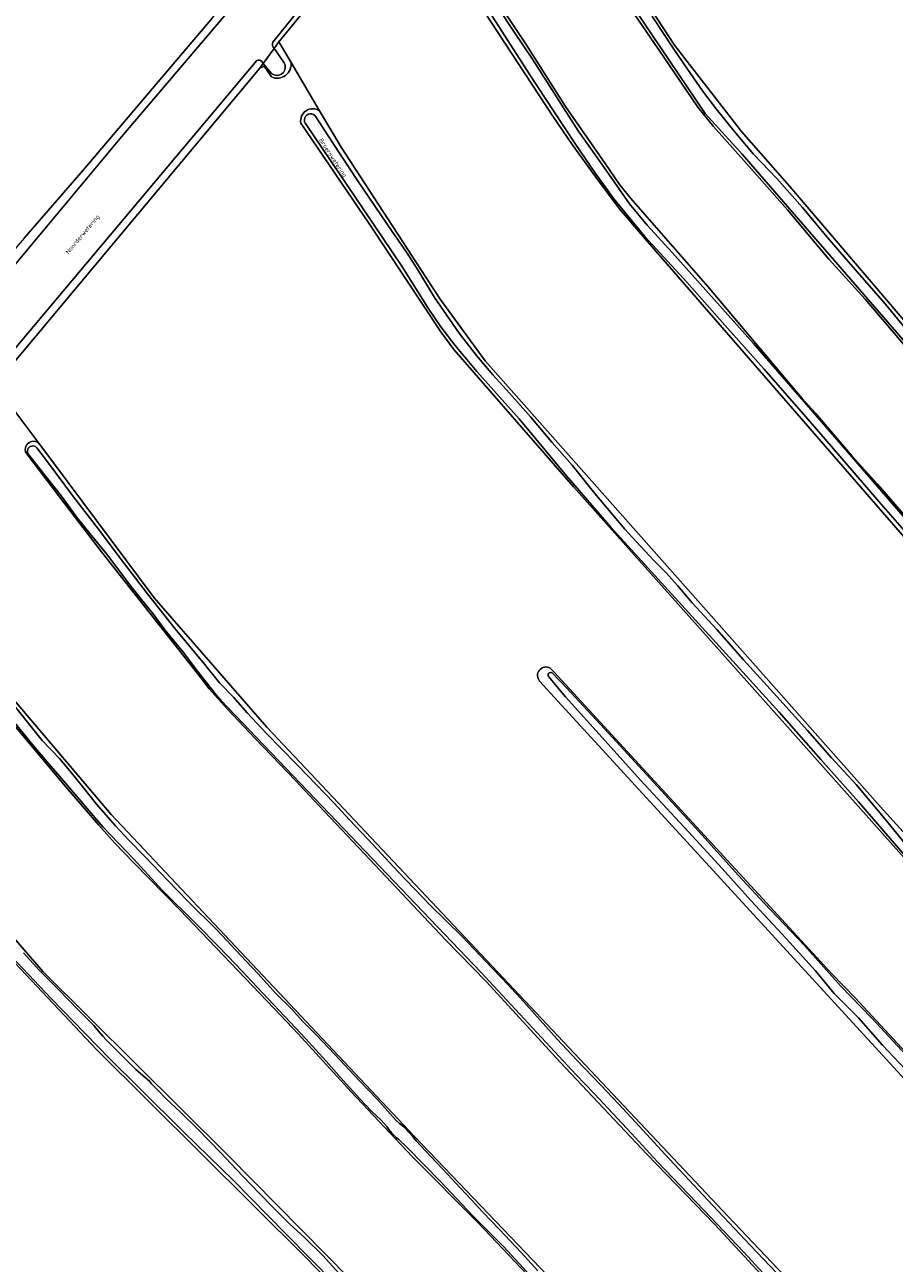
# Model space of a CAD drawing. Header units: metres. Extents: x 149984 to 156489, y 469398 to 478068.
# Tile 414 of 656: x 152700 to 152881, y 474896 to 475154. Entities that reach past the tile are written whole.
import ezdxf
from ezdxf.enums import TextEntityAlignment as Align

# ---------------------------------------------------------------- set-up
doc = ezdxf.new("R2010")
doc.units = ezdxf.units.M
doc.header["$LTSCALE"] = 0.75
for name, color, linetype, lineweight in [('B-WE-GR-GRAS-GV', 252, 'Continuous', 13), ('B-WE-OG-TERREIN_OEVER-GV', 252, 'Continuous', 18), ('B-WE-OG-TOPOGRAFIE-T18', 7, 'Continuous', 18), ('B-WE-OG-WATER-GV', 252, 'Continuous', 18), ('B-WE-OG-WATER_KANAAL-GV', 252, 'Continuous', 18), ('B-WE-OG-WATER_SLOOT-GV', 252, 'Continuous', 18)]:
    doc.layers.add(name, color=color, linetype=linetype, lineweight=lineweight)
doc.styles.add('NLCS-ISO-M500-T18', font='NLCS-ISO.ttf', dxfattribs={"height": 0.9})

msp = doc.modelspace()

# ---------------------------------------------------------------- linework, layer by layer
at = {"layer": 'B-WE-GR-GRAS-GV', "flags": 128}
for points in [[(152700.058, 475109.714), (152712.345, 475123.861), (152739.246, 475155.599), (152743.57, 475161.047), (152738.61, 475167.837), (152737.282, 475166.367), (152686.161, 475242.813), (152622.549, 475323.926), (152576.399, 475383.039), (152575.417, 475385.005), (152574.814, 475388.418), (152574.317, 475392.147)], [(152807.113, 475193.36), (152835.535, 475149.901), (152849.492, 475131.941), (152859.533, 475120.51), (152996.556, 474960.005), (153077.139, 474864.717), (153093.965, 474878.912), (153107.12, 474889.919)], [(152789.768, 475172.346), (152804.613, 475150.102), (152812.795, 475137.166), (152821.062, 475125.281), (152824.074, 475120.888), (152826.459, 475118.005), (152842.442, 475099.68), (152862.157, 475076.372), (152864.883, 475073.286), (152872.557, 475064.351), (152877.856, 475058.491), (152883.227, 475052.276)], [(152884.92, 475085.739), (152875.239, 475097), (152867.691, 475105.35), (152859.061, 475115.618), (152850.504, 475125.251), (152843.638, 475133), (152840.368, 475136.989), (152832.105, 475149.16), (152821.637, 475164.525)], [(152751.569, 475143.302), (152750.027, 475145.523), (152749.119, 475145.139), (152693.959, 475079.261), (152696.018, 475076.5), (152703.077, 475067.037), (152727.09, 475034.843), (152750.573, 475007.902), (152846.69, 474905.96), (152973.753, 474772.161), (153001.22, 474743.172), (153046.023, 474695.886), (153073.339, 474727.645), (152807.424, 475017.462)], [(152761.577, 475136.287), (152755.638, 475146.347), (152755.634, 475146.354)], [(153092.094, 474748.805), (153081.51, 474760.66), (153065.922, 474777.853), (153047.743, 474797.811), (153031.347, 474816.047), (153014.398, 474835.079), (152964.651, 474891.214), (152941.714, 474915.972), (152922.975, 474936.233), (152847.782, 475020.644), (152814.466, 475057.94), (152789.573, 475086.552), (152786.823, 475090.191), (152771.994, 475112.661), (152757.665, 475133.684)], [(152693.122, 475074.12), (152690.861, 475076.144), (152668.658, 475049.314), (152671.444, 475045.845), (152677.538, 475038.259), (152678.018, 475037.667), (152691.677, 475020.803), (152718.136, 474989.714), (152781.38, 474922.637), (152819.8, 474882.405), (152886.392, 474814.938)], [(152703.077, 475067.037), (152696.018, 475076.5)], [(152761.486, 474991.513), (152756.546, 474996.792), (152751.625, 475001.942), (152748.061, 475005.607), (152742.383, 475011.61), (152738.535, 475015.907), (152737.186, 475017.76), (152716.139, 475044.421), (152709.63, 475052.947), (152700.783, 475064.536), (152700.294, 475065.263)], [(152666.981, 475044.629), (152666.16, 475045.524), (152666.145, 475045.541), (152646.61, 475023.094), (152663.268, 475004.178), (152667.85, 474998.855), (152678.651, 474987.002), (152687.68, 474975.818), (152698.705, 474963.009), (152704.009, 474956.922), (152742.537, 474918.67), (152839.071, 474820.869), (152869.66, 474789.597), (152885.057, 474774.292), (152895.984, 474762.686), (152957.541, 474699.755), (152980.977, 474675.693), (153011.306, 474646.743), (153047.525, 474611.902)], [(152808.858, 474889.666), (152808.655, 474889.873), (152794.606, 474904.638), (152780.897, 474918.465), (152768.127, 474931.933), (152757.144, 474944.012), (152752.134, 474949.277), (152732.451, 474969.862), (152722.872, 474979.653), (152718.945, 474983.757), (152715.567, 474987.506), (152708.261, 474995.954), (152698.71, 475007.365), (152687.366, 475020.645), (152675.801, 475034.784)], [(152886.692, 474767.333), (152873.243, 474781.135), (152863.413, 474791.08), (152847.903, 474806.813), (152825.391, 474829.295), (152807.799, 474846.876), (152783.811, 474871.525), (152758.783, 474897.353), (152715.093, 474940.766), (152693.595, 474963.488), (152690.023, 474967.457), (152685.611, 474972.924), (152680.802, 474978.231), (152675.021, 474985.043), (152663.514, 474998.218), (152652.66, 475010.224), (152644.281, 475019.545)], [(152809.644, 475020.201), (152810.443, 475019.334), (152868.292, 474956.515), (152873.262, 474951.448), (152882.828, 474941.082), (152893.367, 474929.728), (152900.805, 474921.721), (152906.96, 474914.804), (152917.267, 474903.764), (152923.525, 474896.872), (152929.332, 474890.211), (153074.813, 474732.063), (153075.97, 474730.35), (153076.185, 474730.571), (153093.21, 474747.166), (153093.895, 474747.834), (153093.995, 474747.912), (153096.035, 474749.508), (153096.498, 474749.87), (153094.978, 474751.557)], [(152891.964, 474853.311), (152880.437, 474865.244), (152874.637, 474871.181), (152843.915, 474904.308), (152829.739, 474918.963), (152811.742, 474938.092), (152796.259, 474954.921), (152787.833, 474963.58), (152771.969, 474980.381), (152761.486, 474991.513)]]:
    msp.add_lwpolyline(points, dxfattribs=at)
msp.add_lwpolyline([(152755.638, 475146.347), (152761.577, 475136.287), (152766.084, 475128.653), (152786.722, 475097.035), (152796.115, 475084.203), (152878.4, 474991.334), (152943.752, 474919.368), (153094.978, 474751.557), (153096.498, 474749.87), (153103.603, 474756.118), (153114.733, 474765.904), (153122.478, 474772.259), (152828.519, 475110.633), (152824.009, 475115.893), (152819.144, 475122.452), (152814.22, 475129.267), (152810.198, 475135.148), (152787.128, 475170.364), (152781.396, 475179.115), (152779.181, 475182.496), (152753.12, 475150.613), (152755.634, 475146.354)], close=True, dxfattribs=at)
at = {"layer": 'B-WE-GR-GRAS-GV'}
for points in [[(152755.634, 475146.354, -0.5824283), (152751.569, 475143.302)], [(152757.665, 475133.684, -0.6588949), (152761.577, 475136.287)], [(152700.294, 475065.263, -0.725407), (152703.077, 475067.037)], [(152807.424, 475017.462, -0.8352498), (152809.644, 475020.201)]]:
    msp.add_lwpolyline(points, format="xyb", dxfattribs=at)
at = {"layer": 'B-WE-OG-TERREIN_OEVER-GV', "flags": 128}
for points in [[(152686.588, 475090.953), (152687.97, 475092.107), (152720.31, 475130.84), (152742.97, 475157.43), (152745.13, 475160.37), (152772.39, 475193.05), (152772.36, 475193.51), (152773.93, 475195.58), (152775.08, 475196.06), (152789.71, 475213.54), (152789.55, 475214.61), (152790.83, 475216.26), (152792.03, 475216.28), (152860.95, 475298.741), (152861.084, 475298.953), (152863.247, 475301.955), (152866.43, 475306.37), (152866.7, 475307.31), (152868.2, 475307.82), (152935.99, 475388.5), (152961.27, 475418.32), (152967.053, 475425.982)], [(152804.345, 475191.414), (152808.714, 475183.911), (152821.637, 475164.525), (152832.105, 475149.16), (152840.368, 475136.989), (152843.638, 475133), (152850.504, 475125.251), (152859.061, 475115.618), (152867.691, 475105.35), (152875.239, 475097), (152884.92, 475085.739), (152895.212, 475073.396), (152904.169, 475062.98), (152911.406, 475054.363), (152921.333, 475042.785), (152931.584, 475030.833), (152938.541, 475022.517), (152945.303, 475014.308), (152947.282, 475012.132), (152953.757, 475004.768), (152968.305, 474987.889), (152989.701, 474962.686), (153009.286, 474939.959), (153023.818, 474923.257)], [(152807.057, 475191.715), (152811.297, 475185.352), (152814.332, 475180.401), (152815.865, 475178.162), (152818.632, 475173.957), (152822.339, 475168.357), (152826.281, 475162.555), (152830.959, 475155.829), (152835.227, 475149.304), (152838.106, 475145.134)], [(153142.54, 474790.078), (153128.987, 474805.232), (153121.64, 474813.664), (153114.75, 474821.597), (153105.886, 474831.54), (153098.089, 474840.484), (153090.838, 474848.904), (153080.081, 474861.238), (153077.139, 474864.717), (152996.556, 474960.005), (152859.533, 475120.51), (152849.492, 475131.941), (152835.535, 475149.901), (152807.113, 475193.36)], [(153139.486, 474789.36), (153102.601, 474831.389), (153093.981, 474841.539), (153086.141, 474850.714), (153079.25, 474858.818), (153074.523, 474864.351), (153066.461, 474873.764), (153061.032, 474879.889), (153058.497, 474882.884), (153050.689, 474892.206), (153043.683, 474900.472), (153036.389, 474909.001), (153028.757, 474917.89), (153021.462, 474926.462), (153013.585, 474935.687), (153005.249, 474945.013), (152925.558, 475038.383), (152882.661, 475089.1), (152849.605, 475127.202), (152841.932, 475135.669), (152812.45, 475179.394), (152809.193, 475184.457), (152805.243, 475190.755)], [(152777.663, 475182.534), (152751.824, 475150.543), (152751.76, 475150.2), (152751.785, 475149.84), (152751.901, 475149.499), (152752.093, 475149.208), (152753.12, 475150.613), (152779.181, 475182.496), (152779.424, 475182.725)], [(152883.227, 475052.276), (152877.856, 475058.491), (152872.557, 475064.351), (152864.883, 475073.286), (152862.157, 475076.372), (152842.442, 475099.68), (152826.459, 475118.005), (152824.074, 475120.888), (152821.062, 475125.281), (152812.795, 475137.166), (152804.613, 475150.102), (152789.768, 475172.346)], [(152787.128, 475170.364), (152810.198, 475135.148), (152814.22, 475129.267), (152819.144, 475122.452), (152824.009, 475115.893), (152828.519, 475110.633), (153122.478, 474772.259), (153122.652, 474772.411), (153124.264, 474773.826)], [(152798.638, 475157.928), (152802.197, 475152.591), (152805.933, 475146.99), (152815.445, 475132.069), (152820.397, 475125.128), (152826.155, 475116.912), (152829.812, 475112.447), (152835.062, 475106.759), (152851.97, 475087.814), (152865.301, 475072.457), (152919.389, 475010.048)], [(152739.246, 475155.599), (152712.345, 475123.861), (152700.058, 475109.714), (152698.792, 475108.256), (152685.571, 475092.253), (152684.447, 475091.565), (152685.307, 475090.824)], [(152889.299, 475042.103), (152878.095, 475054.919), (152868.24, 475066.335), (152862.901, 475072.525), (152854.21, 475082.423), (152846.025, 475091.6), (152838.104, 475100.548), (152829.337, 475110.109), (152827.329, 475112.484), (152822.902, 475117.942), (152818.959, 475123.396), (152814.9, 475129.277), (152810.292, 475136.285), (152805.356, 475143.74), (152803.164, 475147.207), (152797.074, 475156.719)], [(152753.12, 475150.613), (152752.093, 475149.208), (152752.669, 475148.486), (152754.176, 475146.262)], [(152755.634, 475146.354), (152753.12, 475150.613)], [(152692.969, 475079.522), (152693.416, 475078.763), (152693.959, 475079.261), (152749.119, 475145.139), (152749.846, 475146.133), (152749.515, 475146.536)], [(152748.481, 475146.709), (152693.137, 475080.92)], [(152751.564, 475144.043), (152749.846, 475146.133), (152749.119, 475145.139), (152750.027, 475145.523), (152751.569, 475143.302)], [(152838.106, 475145.134), (152841.372, 475140.45), (152844.204, 475136.639), (152847.997, 475132.017), (152852.018, 475127.249), (152856.858, 475122.184), (152862.173, 475116.136), (152866.964, 475110.334), (152871.328, 475105.333), (152875.542, 475100.469), (152879.504, 475095.973), (152884.469, 475089.856)], [(152760.83, 475135.021), (152764.416, 475129.453), (152769.449, 475121.711), (152776.726, 475111.119), (152779.823, 475106.638), (152782.03, 475103.139), (152785.555, 475097.402), (152788.01, 475093.75), (152790.637, 475089.931), (152794.254, 475085.303), (152797.664, 475081.258), (152801.16, 475077.484), (152805.582, 475072.419), (152809.957, 475067.226), (152814.2, 475062.42), (152818.947, 475056.574), (152825.207, 475049.116), (152827.475, 475046.613), (152831.315, 475042.512), (152833.824, 475040), (152836.182, 475037.383), (152839.218, 475033.779), (152844.323, 475028.233), (152849.935, 475021.928), (152856.865, 475014.298), (152863.264, 475007.193), (152868.277, 475001.482), (152873.405, 474995.95), (152879.424, 474988.705), (152883.686, 474983.521)], [(153094.978, 474751.557), (152943.752, 474919.368), (152878.4, 474991.334), (152796.115, 475084.203), (152786.722, 475097.035), (152766.084, 475128.653), (152761.577, 475136.287)], [(152757.665, 475133.684), (152771.994, 475112.661), (152786.823, 475090.191), (152789.573, 475086.552), (152814.466, 475057.94), (152847.782, 475020.644), (152922.975, 474936.233), (152941.714, 474915.972), (152964.651, 474891.214), (153014.398, 474835.079), (153031.347, 474816.047), (153047.743, 474797.811), (153065.922, 474777.853), (153081.51, 474760.66), (153092.094, 474748.805)], [(152883.548, 474981.151), (152873.851, 474992.322), (152866.037, 475001.167), (152857.319, 475010.992), (152847.713, 475021.624), (152834.192, 475036.449), (152822.238, 475049.562), (152813.047, 475060.259), (152803.181, 475072.086), (152794.355, 475081.934), (152789.857, 475087.358), (152786.844, 475091.239), (152784.229, 475095.125), (152778.744, 475103.906), (152768.89, 475118.397), (152758.804, 475133.414)], [(152700.294, 475065.263), (152700.783, 475064.536), (152709.63, 475052.947), (152716.139, 475044.421), (152737.186, 475017.76)], [(152702.662, 475066.033), (152704.664, 475063.41), (152710.294, 475055.848), (152715.486, 475049.113), (152720.009, 475043.095), (152725.693, 475035.645), (152731.472, 475028.343), (152737.613, 475021.038), (152740.757, 475017.114), (152743.664, 475014.128), (152746.499, 475010.848), (152750.534, 475006.572), (152753.548, 475003.426), (152756.84, 475000.095), (152759.094, 474997.813), (152764.514, 474992.147), (152767.781, 474988.569), (152772.746, 474983.402), (152777.977, 474977.744), (152784.639, 474970.827), (152791.299, 474964.263), (152797.567, 474957.662), (152799.6, 474955.551), (152803.428, 474951.466), (152807.533, 474946.85), (152811.064, 474942.927), (152815.112, 474938.592), (152820.21, 474933.349), (152823.819, 474929.495), (152827.452, 474925.52), (152833.541, 474918.935), (152843.505, 474908.231), (152851.39, 474899.947), (152859.409, 474891.43)], [(152973.753, 474772.161), (152846.69, 474905.96), (152750.573, 475007.902), (152727.09, 475034.843), (152703.077, 475067.037)], [(152831.9, 474917.439), (152826.587, 474923.269), (152818.788, 474931.569), (152815.026, 474935.459), (152795.153, 474956.889), (152740.996, 475013.499), (152740.025, 475014.585), (152736.108, 475019.553), (152733.248, 475023.454), (152729.364, 475028.192), (152726.842, 475031.54), (152724.37, 475034.566), (152722.249, 475037.221), (152717.272, 475043.899), (152713.687, 475048.198), (152711.043, 475051.495), (152707.812, 475055.979), (152703.042, 475062.066), (152701.013, 475064.604)], [(153022.084, 474670.68), (153023.522, 474672.571), (153023.498, 474672.545), (153007.458, 474689.148), (152984.353, 474712.234), (152886.392, 474814.938), (152819.8, 474882.405), (152781.38, 474922.637), (152718.136, 474989.714), (152691.677, 475020.803), (152678.018, 475037.667)], [(152675.801, 475034.784), (152687.366, 475020.645), (152698.71, 475007.365), (152708.261, 474995.954), (152715.567, 474987.506), (152718.945, 474983.757), (152722.872, 474979.653), (152732.451, 474969.862), (152752.134, 474949.277), (152757.144, 474944.012), (152768.127, 474931.933), (152780.897, 474918.465), (152794.606, 474904.638)], [(153047.525, 474611.902), (153011.306, 474646.743), (152980.977, 474675.693), (152957.541, 474699.755), (152895.984, 474762.686), (152885.057, 474774.292), (152869.66, 474789.597), (152839.071, 474820.869), (152742.537, 474918.67), (152704.009, 474956.922), (152698.705, 474963.009), (152687.68, 474975.818), (152678.651, 474987.002), (152667.85, 474998.855), (152663.268, 475004.178), (152646.61, 475023.094), (152646.281, 475022.888)], [(152644.281, 475019.545), (152652.66, 475010.224), (152663.514, 474998.218), (152675.021, 474985.043), (152680.802, 474978.231), (152685.611, 474972.924), (152690.023, 474967.457), (152693.595, 474963.488), (152715.093, 474940.766), (152758.783, 474897.353), (152783.811, 474871.525), (152807.799, 474846.876), (152825.391, 474829.295), (152847.903, 474806.813), (152863.413, 474791.08), (152873.243, 474781.135), (152886.692, 474767.333)], [(152935.954, 474717.425), (152870.073, 474785.291), (152784.268, 474872.007), (152776.425, 474880.261), (152764.714, 474892.074), (152754.524, 474902.354), (152743.593, 474913.533), (152733.381, 474923.448), (152724.086, 474932.695), (152717.916, 474938.717), (152712.717, 474944.071), (152705.642, 474951.366), (152697.413, 474960.149), (152689.694, 474968.907), (152678.544, 474981.928), (152667.181, 474995.253), (152657.887, 475005.754), (152649.527, 475014.58), (152645.197, 475019.009), (152644.829, 475019.426), (152644.571, 475019.877), (152644.501, 475020.132)], [(152884.768, 474935.435), (152878.89, 474941.686), (152873.886, 474947.352), (152868.829, 474952.439), (152864.933, 474957.119), (152858.783, 474963.892), (152851.453, 474971.804), (152845.438, 474978.415), (152838.416, 474986.093), (152832.978, 474991.966), (152828.432, 474996.835), (152821.056, 475005.014), (152812.794, 475014.22), (152809.295, 475018.414)], [(153075.97, 474730.35), (153074.813, 474732.063), (152929.332, 474890.211), (152923.525, 474896.872), (152917.267, 474903.764), (152906.96, 474914.804), (152900.805, 474921.721), (152893.367, 474929.728), (152882.828, 474941.082), (152873.262, 474951.448), (152868.292, 474956.515), (152810.443, 475019.334), (152809.644, 475020.201)], [(152810.031, 475019.181), (152813.09, 475016.02), (152822.674, 475005.669), (152831.981, 474995.506), (152840.63, 474986.153), (152848.882, 474977.016), (152854.184, 474971.212), (152862.605, 474962.399), (152870.133, 474954.038), (152876.643, 474947.3), (152885.463, 474937.747)], [(152737.186, 475017.76), (152738.535, 475015.907), (152742.383, 475011.61), (152748.061, 475005.607), (152751.625, 475001.942), (152756.546, 474996.792), (152761.486, 474991.513), (152771.969, 474980.381), (152787.833, 474963.58), (152796.259, 474954.921), (152811.742, 474938.092), (152829.739, 474918.963), (152843.915, 474904.308), (152874.637, 474871.181), (152880.437, 474865.244), (152891.964, 474853.311)], [(152807.424, 475017.462), (153073.339, 474727.645), (153073.909, 474728.231), (153075.97, 474730.35)], [(152805.625, 474893.557), (152799.878, 474899.746), (152793.523, 474906.112), (152786.736, 474913.3), (152779.801, 474920.367), (152778.037, 474922.1), (152777.553, 474922.452), (152777.156, 474922.782), (152776.617, 474923.346), (152776.024, 474924.062), (152775.561, 474924.686), (152775.014, 474925.348), (152774.341, 474926.076), (152773.492, 474926.886), (152772.413, 474927.935), (152769.951, 474930.484), (152767.095, 474933.598), (152762.924, 474938.319), (152758.64, 474943.072), (152755.452, 474946.433), (152749.657, 474952.587), (152744.105, 474958.451), (152740.533, 474962.185), (152736.001, 474966.791), (152728.737, 474974.02), (152722.869, 474980.389), (152716.399, 474987.093), (152710.288, 474994.296), (152702.301, 475003.609), (152693.797, 475013.951)], [(152696.081, 475014.736), (152703.786, 475005.097), (152707.39, 475001.34), (152709.517, 474998.777), (152712.483, 474995.187), (152715.064, 474991.864), (152719.068, 474987.307), (152721.733, 474984.417), (152725.167, 474980.956), (152729.86, 474976.04), (152734.202, 474971.569), (152740.056, 474965.788), (152742.284, 474963.426), (152746.199, 474959.219), (152748.759, 474956.515), (152752.434, 474952.415), (152755.799, 474949.137), (152758.091, 474946.595), (152760.886, 474943.773), (152764.727, 474939.677), (152769.836, 474934.289), (152773.6, 474930.401), (152777.447, 474926.027), (152778.258, 474925.361), (152779.103, 474924.622), (152779.68, 474924.082), (152780.202, 474923.55), (152780.942, 474922.686), (152781.719, 474921.747), (152783.633, 474919.651), (152785.94, 474917.212), (152788.278, 474914.738), (152789.84, 474913.069), (152793.141, 474909.527), (152795.555, 474906.919), (152799.093, 474903.254), (152803.594, 474898.494), (152807.032, 474894.68)], [(152699.853, 474960.882), (152703.196, 474957.217), (152707.02, 474953.392), (152711.409, 474948.843), (152714.553, 474945.741), (152715.996, 474944.039), (152716.414, 474943.538), (152717.145, 474942.737), (152720.083, 474939.802), (152723.322, 474936.614), (152726.121, 474934.149), (152726.585, 474933.633), (152727.059, 474933.084), (152727.402, 474932.743), (152727.913, 474932.228), (152729.546, 474930.571), (152732.518, 474927.775), (152736.189, 474924.189), (152741.018, 474919.198), (152743.092, 474916.995), (152747.001, 474912.884), (152751.641, 474908.146), (152755.226, 474904.538), (152758.506, 474901.519), (152762.238, 474897.853), (152765.587, 474894.18)], [(153042.536, 474695.066), (153035.503, 474702.452), (153018.526, 474720.475), (153013.684, 474725.493), (152953.907, 474789.255), (152895.371, 474850.872), (152886.349, 474860.396), (152879.262, 474867.425), (152872.415, 474874.753), (152862.848, 474885.029), (152854.807, 474893.257), (152849.911, 474898.64), (152841.689, 474907.212), (152831.9, 474917.439)], [(152794.606, 474904.638), (152808.655, 474889.873), (152808.858, 474889.666), (152815.821, 474882.173), (152833.083, 474864.298), (152845.752, 474851.458), (152855.276, 474842.375), (152880.011, 474816.929), (152897.967, 474797.994), (152918.636, 474776.533), (152935.467, 474758.837), (152952.795, 474740.902), (152976.613, 474716.656), (152994.304, 474698.252), (153017.157, 474674.88), (153019.534, 474672.647), (153021.466, 474671.066)]]:
    msp.add_lwpolyline(points, dxfattribs=at)
at = {"layer": 'B-WE-OG-TERREIN_OEVER-GV'}
for points in [[(152749.515, 475146.536, 0.3553429), (152748.481, 475146.709)], [(152754.176, 475146.262, -0.8526172), (152751.564, 475144.043)], [(152751.569, 475143.302, 0.5824283), (152755.634, 475146.354)], [(152761.577, 475136.287, 0.6588949), (152757.665, 475133.684)], [(152758.804, 475133.414, -1.1390811), (152760.83, 475135.021)], [(152703.077, 475067.037, 0.725407), (152700.294, 475065.263)], [(152701.013, 475064.604, -1.0621585), (152702.662, 475066.033)], [(152809.644, 475020.201, 0.8352498), (152807.424, 475017.462)], [(152809.295, 475018.414, -0.8403617), (152810.031, 475019.181)]]:
    msp.add_lwpolyline(points, format="xyb", dxfattribs=at)
at = {"layer": 'B-WE-OG-WATER-GV', "flags": 128}
msp.add_lwpolyline([(152754.176, 475146.262), (152752.669, 475148.486), (152752.093, 475149.208), (152749.846, 475146.133), (152751.564, 475144.043)], dxfattribs=at)
at = {"layer": 'B-WE-OG-WATER-GV'}
msp.add_lwpolyline([(152751.564, 475144.043, 0.8526172), (152754.176, 475146.262)], format="xyb", dxfattribs=at)
at = {"layer": 'B-WE-OG-WATER_KANAAL-GV', "flags": 128}
for points in [[(152749.515, 475146.536), (152749.846, 475146.133), (152752.093, 475149.208), (152751.901, 475149.499), (152751.785, 475149.84), (152751.76, 475150.2), (152751.824, 475150.543), (152777.663, 475182.534)], [(152742.97, 475157.43), (152720.31, 475130.84), (152687.97, 475092.107), (152686.588, 475090.953)], [(152693.137, 475080.92), (152748.481, 475146.709)]]:
    msp.add_lwpolyline(points, dxfattribs=at)
at = {"layer": 'B-WE-OG-WATER_KANAAL-GV'}
msp.add_lwpolyline([(152748.481, 475146.709, -0.3553429), (152749.515, 475146.536)], format="xyb", dxfattribs=at)
at = {"layer": 'B-WE-OG-WATER_SLOOT-GV', "flags": 128}
for points in [[(152805.243, 475190.755), (152809.193, 475184.457), (152812.45, 475179.394), (152841.932, 475135.669), (152849.605, 475127.202), (152882.661, 475089.1), (152925.558, 475038.383), (153005.249, 474945.013), (153013.585, 474935.687), (153021.462, 474926.462), (153028.757, 474917.89), (153036.389, 474909.001), (153043.683, 474900.472), (153050.689, 474892.206), (153058.497, 474882.884), (153061.032, 474879.889), (153066.461, 474873.764), (153074.523, 474864.351), (153079.25, 474858.818), (153086.141, 474850.714), (153093.981, 474841.539), (153102.601, 474831.389), (153139.486, 474789.36)], [(152805.933, 475146.99), (152802.197, 475152.591), (152798.638, 475157.928), (152792.137, 475167.818), (152790.096, 475171.39)], [(152797.074, 475156.719), (152803.164, 475147.207), (152805.356, 475143.74), (152810.292, 475136.285), (152814.9, 475129.277), (152818.959, 475123.396), (152822.902, 475117.942), (152827.329, 475112.484), (152829.337, 475110.109), (152838.104, 475100.548), (152846.025, 475091.6), (152854.21, 475082.423), (152862.901, 475072.525), (152868.24, 475066.335), (152878.095, 475054.919), (152889.299, 475042.103)], [(152884.469, 475089.856), (152879.504, 475095.973), (152875.542, 475100.469), (152871.328, 475105.333), (152866.964, 475110.334), (152862.173, 475116.136), (152856.858, 475122.184), (152852.018, 475127.249), (152847.997, 475132.017), (152844.204, 475136.639), (152841.372, 475140.45), (152838.106, 475145.134), (152835.227, 475149.304), (152830.959, 475155.829)], [(152919.389, 475010.048), (152865.301, 475072.457), (152851.97, 475087.814), (152835.062, 475106.759), (152829.812, 475112.447), (152826.155, 475116.912), (152820.397, 475125.128), (152815.445, 475132.069), (152805.933, 475146.99)], [(152883.686, 474983.521), (152879.424, 474988.705), (152873.405, 474995.95), (152868.277, 475001.482), (152863.264, 475007.193), (152856.865, 475014.298), (152849.935, 475021.928), (152844.323, 475028.233), (152839.218, 475033.779), (152836.182, 475037.383), (152833.824, 475040), (152831.315, 475042.512), (152827.475, 475046.613), (152825.207, 475049.116), (152818.947, 475056.574), (152814.2, 475062.42), (152809.957, 475067.226), (152805.582, 475072.419), (152801.16, 475077.484), (152797.664, 475081.258), (152794.254, 475085.303), (152790.637, 475089.931), (152788.01, 475093.75), (152785.555, 475097.402), (152782.03, 475103.139), (152779.823, 475106.638), (152776.726, 475111.119), (152769.449, 475121.711), (152764.416, 475129.453), (152760.83, 475135.021)], [(152758.804, 475133.414), (152768.89, 475118.397), (152778.744, 475103.906), (152784.229, 475095.125), (152786.844, 475091.239), (152789.857, 475087.358), (152794.355, 475081.934), (152803.181, 475072.086), (152813.047, 475060.259), (152822.238, 475049.562), (152834.192, 475036.449), (152847.713, 475021.624), (152857.319, 475010.992), (152866.037, 475001.167), (152873.851, 474992.322), (152883.548, 474981.151), (152894.849, 474968.646), (152908.005, 474954.165), (152922.438, 474938.131), (152936.096, 474923.017)], [(152859.409, 474891.43), (152851.39, 474899.947), (152843.505, 474908.231), (152833.541, 474918.935), (152827.452, 474925.52), (152823.819, 474929.495), (152820.21, 474933.349), (152815.112, 474938.592), (152811.064, 474942.927), (152807.533, 474946.85), (152803.428, 474951.466), (152799.6, 474955.551), (152797.567, 474957.662), (152791.299, 474964.263), (152784.639, 474970.827), (152777.977, 474977.744), (152772.746, 474983.402), (152767.781, 474988.569), (152764.514, 474992.147), (152759.094, 474997.813), (152756.84, 475000.095), (152753.548, 475003.426), (152750.534, 475006.572), (152746.499, 475010.848), (152743.664, 475014.128), (152740.757, 475017.114), (152737.613, 475021.038), (152731.472, 475028.343), (152725.693, 475035.645), (152720.009, 475043.095), (152715.486, 475049.113), (152710.294, 475055.848), (152704.664, 475063.41), (152702.662, 475066.033)], [(152701.013, 475064.604), (152703.042, 475062.066), (152707.812, 475055.979), (152711.043, 475051.495), (152713.687, 475048.198), (152717.272, 475043.899), (152722.249, 475037.221), (152724.37, 475034.566), (152726.842, 475031.54), (152729.364, 475028.192), (152733.248, 475023.454), (152736.108, 475019.553), (152740.025, 475014.585), (152740.996, 475013.499), (152795.153, 474956.889), (152815.026, 474935.459)], [(152644.501, 475020.132), (152644.571, 475019.877), (152644.829, 475019.426), (152645.197, 475019.009), (152649.527, 475014.58), (152657.887, 475005.754), (152667.181, 474995.253), (152678.544, 474981.928), (152689.694, 474968.907), (152697.413, 474960.149), (152705.642, 474951.366), (152712.717, 474944.071), (152717.916, 474938.717), (152724.086, 474932.695), (152733.381, 474923.448), (152743.593, 474913.533), (152754.524, 474902.354), (152764.714, 474892.074), (152776.425, 474880.261), (152784.268, 474872.007), (152870.073, 474785.291), (152935.954, 474717.425)], [(152809.295, 475018.414), (152812.794, 475014.22), (152821.056, 475005.014), (152828.432, 474996.835), (152832.978, 474991.966), (152838.416, 474986.093), (152845.438, 474978.415), (152851.453, 474971.804), (152858.783, 474963.892), (152864.933, 474957.119), (152868.829, 474952.439), (152873.886, 474947.352), (152878.89, 474941.686), (152884.768, 474935.435)], [(152885.463, 474937.747), (152876.643, 474947.3), (152870.133, 474954.038), (152862.605, 474962.399), (152854.184, 474971.212), (152848.882, 474977.016), (152840.63, 474986.153), (152831.981, 474995.506), (152822.674, 475005.669), (152813.09, 475016.02), (152810.031, 475019.181)], [(152693.797, 475013.951), (152702.301, 475003.609), (152710.288, 474994.296), (152716.399, 474987.093), (152722.869, 474980.389), (152728.737, 474974.02), (152736.001, 474966.791), (152740.533, 474962.185), (152744.105, 474958.451), (152749.657, 474952.587), (152755.452, 474946.433), (152758.64, 474943.072), (152762.924, 474938.319), (152767.095, 474933.598), (152769.951, 474930.484), (152772.413, 474927.935), (152773.492, 474926.886), (152774.341, 474926.076), (152775.014, 474925.348), (152775.561, 474924.686), (152776.024, 474924.062), (152776.617, 474923.346), (152777.156, 474922.782), (152777.553, 474922.452), (152778.037, 474922.1), (152779.801, 474920.367), (152786.736, 474913.3), (152793.523, 474906.112), (152799.878, 474899.746), (152805.625, 474893.557)], [(152807.032, 474894.68), (152803.594, 474898.494), (152799.093, 474903.254), (152795.555, 474906.919), (152793.141, 474909.527), (152789.84, 474913.069), (152788.278, 474914.738), (152785.94, 474917.212), (152783.633, 474919.651), (152781.719, 474921.747), (152780.942, 474922.686), (152780.202, 474923.55), (152779.68, 474924.082), (152779.103, 474924.622), (152778.258, 474925.361), (152777.447, 474926.027), (152773.6, 474930.401), (152769.836, 474934.289), (152764.727, 474939.677), (152760.886, 474943.773), (152758.091, 474946.595), (152755.799, 474949.137), (152752.434, 474952.415), (152748.759, 474956.515), (152746.199, 474959.219), (152742.284, 474963.426), (152740.056, 474965.788), (152734.202, 474971.569), (152729.86, 474976.04), (152725.167, 474980.956), (152721.733, 474984.417), (152719.068, 474987.307), (152715.064, 474991.864), (152712.483, 474995.187), (152709.517, 474998.777), (152707.39, 475001.34), (152703.786, 475005.097), (152696.081, 475014.736)], [(152765.587, 474894.18), (152762.238, 474897.853), (152758.506, 474901.519), (152755.226, 474904.538), (152751.641, 474908.146), (152747.001, 474912.884), (152743.092, 474916.995), (152741.018, 474919.198), (152736.189, 474924.189), (152732.518, 474927.775), (152729.546, 474930.571), (152727.913, 474932.228), (152727.402, 474932.743), (152727.059, 474933.084), (152726.585, 474933.633), (152726.121, 474934.149), (152723.322, 474936.614), (152720.083, 474939.802), (152717.145, 474942.737), (152716.414, 474943.538), (152715.996, 474944.039), (152714.553, 474945.741), (152711.409, 474948.843), (152707.02, 474953.392), (152703.196, 474957.217), (152699.853, 474960.882)], [(152815.026, 474935.459), (152818.788, 474931.569), (152826.587, 474923.269), (152831.9, 474917.439), (152841.689, 474907.212), (152849.911, 474898.64), (152854.807, 474893.257), (152862.848, 474885.029), (152872.415, 474874.753), (152879.262, 474867.425), (152886.349, 474860.396), (152895.371, 474850.872), (152953.907, 474789.255), (153013.684, 474725.493), (153018.526, 474720.475), (153035.503, 474702.452), (153042.536, 474695.066)]]:
    msp.add_lwpolyline(points, dxfattribs=at)
at = {"layer": 'B-WE-OG-WATER_SLOOT-GV'}
for points in [[(152760.83, 475135.021, 1.1390811), (152758.804, 475133.414)], [(152702.662, 475066.033, 1.0621585), (152701.013, 475064.604)], [(152810.031, 475019.181, 0.8403617), (152809.295, 475018.414)]]:
    msp.add_lwpolyline(points, format="xyb", dxfattribs=at)

# ---------------------------------------------------------------- texts
at = {"layer": 'B-WE-OG-TOPOGRAFIE-T18', "style": 'NLCS-ISO-M500-T18'}
for s, rotation, p in [('Broerswetering', 303.4, (152764.262, 475126.416)), ('Noorderwetering', 50, (152712.274, 475110.448))]:
    msp.add_text(s, height=0.9, rotation=rotation, dxfattribs=at).set_placement(p, align=Align.MIDDLE)

doc.saveas('drawing.dxf')
